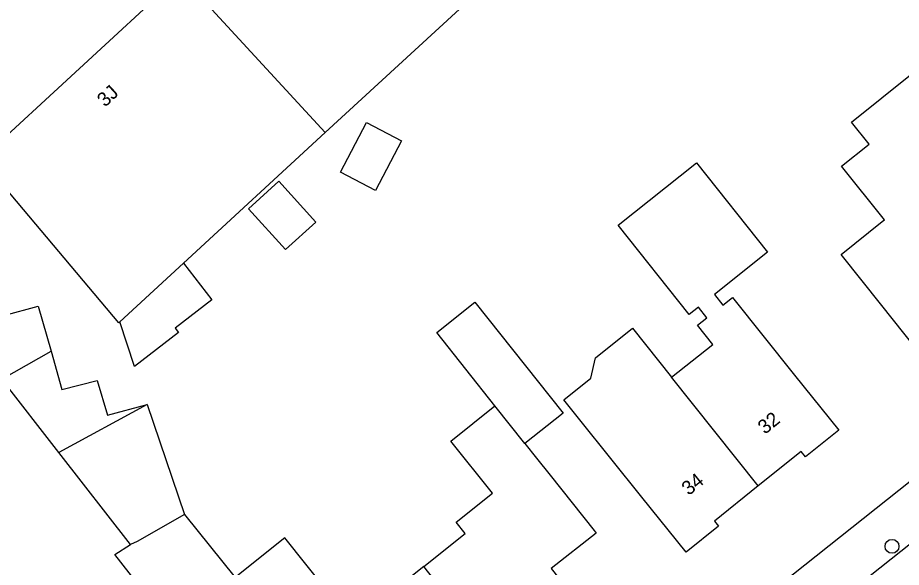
# Model space of a CAD drawing. Extents: x 159503 to 160347, y 382525 to 383272.
# Drawn here: x 159830.7 to 159893.2, y 383073.8 to 383112.7 of the extents above; entities that cross this region are included whole.
import ezdxf

# ---------------------------------------------------------------- set-up
doc = ezdxf.new("R2010")
doc.units = 0
for name, color, linetype in [('IMGEO_Boom', 7, 'Continuous'), ('IMGEO_Pand', 7, 'Continuous'), ('IMGEO_Pand_nummerreeks', 7, 'Continuous'), ('IMGEO_Rijbaan_lokaal_open', 7, 'Continuous'), ('IMGEO_Voetpad_open', 7, 'Continuous')]:
    doc.layers.add(name, color=color, linetype=linetype)

msp = doc.modelspace()

# ---------------------------------------------------------------- linework, layer by layer
at = {"layer": 'IMGEO_Boom'}
msp.add_circle((159892.569, 383075.266), 0.489, dxfattribs=at)
at = {"layer": 'IMGEO_Pand'}
for points in [[(159866.864, 383117.803), (159852.451, 383104.542)], [(159842.011, 383115.506), (159828.063, 383102.657)], [(159852.451, 383104.542), (159842.194, 383115.675), (159842.011, 383115.506)], [(159896.435, 383105.666), (159899.558, 383101.761), (159896.456, 383099.282), (159898.049, 383097.29), (159901.186, 383093.367), (159894.968, 383088.395), (159891.845, 383092.3), (159888.958, 383095.91), (159891.873, 383098.241), (159892.029, 383098.366), (159889, 383102.154), (159890.953, 383103.715), (159889.704, 383105.277), (159894, 383108.712), (159895.234, 383107.168), (159896.435, 383105.666)], [(159857.846, 383103.944), (159855.993, 383100.438), (159853.523, 383101.743), (159855.377, 383105.249), (159857.846, 383103.944)], [(159852.451, 383104.542), (159842.412, 383095.306)], [(159837.898, 383091.152), (159837.827, 383091.087), (159828.063, 383102.657)], [(159876.96, 383087.228), (159879.878, 383089.544), (159878.798, 383090.904), (159879.468, 383091.436), (159878.868, 383092.192), (159878.198, 383091.66), (159873.18, 383097.98), (159878.733, 383102.389), (159883.751, 383096.068), (159879.998, 383093.089), (159880.598, 383092.333), (159881.268, 383092.865), (159885.67, 383087.386), (159888.801, 383083.488), (159886.445, 383081.595), (159886.136, 383081.979), (159883.099, 383079.539)], [(159851.781, 383098.207), (159849.637, 383096.264), (159847.018, 383099.153), (159849.163, 383101.096), (159851.781, 383098.207)], [(159842.412, 383095.306), (159844.419, 383092.704), (159841.816, 383090.696), (159842.056, 383090.385), (159838.951, 383087.99), (159837.898, 383091.152)], [(159842.412, 383095.306), (159841.507, 383094.473), (159837.898, 383091.152)], [(159828.937, 383094.233), (159829.697, 383091.594), (159832.123, 383092.268), (159833.032, 383089.065)], [(159864.461, 383085.205), (159860.336, 383090.382), (159863.039, 383092.536), (159869.286, 383084.695), (159866.583, 383082.541)], [(159883.099, 383079.539), (159880, 383077.05), (159880.282, 383076.699), (159877.987, 383074.855), (159874.856, 383078.753), (159870.474, 383084.207), (159869.335, 383085.624), (159871.259, 383087.151), (159871.577, 383088.604), (159874.193, 383090.693), (159876.96, 383087.228)], [(159829.541, 383087.102), (159833.032, 383089.065)], [(159833.032, 383089.065), (159833.802, 383086.354), (159836.3, 383087.006), (159837.037, 383084.535), (159839.843, 383085.304)], [(159833.588, 383081.906), (159829.541, 383087.102)], [(159883.099, 383079.539), (159876.96, 383087.228)], [(159839.843, 383085.304), (159833.588, 383081.906)], [(159839.843, 383085.304), (159842.482, 383077.529)], [(159859.432, 383073.847), (159862.341, 383076.166), (159861.705, 383076.964), (159864.281, 383079.018), (159861.335, 383082.712), (159864.461, 383085.205)], [(159866.583, 383082.541), (159864.461, 383085.205)], [(159866.583, 383082.541), (159867.405, 383081.509), (159868.365, 383080.304), (159871.482, 383076.395), (159871.631, 383076.205), (159868.429, 383073.691), (159871.531, 383069.801), (159866.199, 383065.55), (159866.441, 383065.247), (159866.306, 383065.14)], [(159838.659, 383075.395), (159833.588, 383081.906)], [(159842.482, 383077.529), (159839.135, 383075.609), (159838.659, 383075.395)], [(159842.482, 383077.529), (159846.067, 383073.05)], [(159859.432, 383073.847), (159856.511, 383071.517), (159855.969, 383072.198), (159853.86, 383070.516), (159849.595, 383075.864), (159846.067, 383073.05)], [(159842.704, 383059.793), (159845.758, 383062.229), (159843.439, 383065.137), (159843.664, 383065.313), (159842.625, 383066.64), (159843.385, 383067.234), (159837.551, 383074.691), (159838.659, 383075.395)], [(159866.306, 383065.14), (159859.432, 383073.847)]]:
    msp.add_lwpolyline(points, dxfattribs=at)
at = {"layer": 'IMGEO_Rijbaan_lokaal_open'}
msp.add_lwpolyline([(159883.119, 383066.94), (159894.8, 383076.206)], dxfattribs=at)
at = {"layer": 'IMGEO_Voetpad_open'}
msp.add_lwpolyline([(159838.776, 383036.162), (160000, 383164.155), (160003.86, 383167.245)], dxfattribs=at)

# ---------------------------------------------------------------- texts
at = {"layer": 'IMGEO_Pand_nummerreeks'}
for s, rotation, p in [('3J', 42.65098, (159836.857, 383106.299)), ('32', 38.77464, (159883.57, 383083.15)), ('34', 38.77205, (159878.18, 383078.82))]:
    msp.add_text(s, height=1, rotation=rotation, dxfattribs=at).set_placement(p)

doc.saveas('drawing.dxf')
